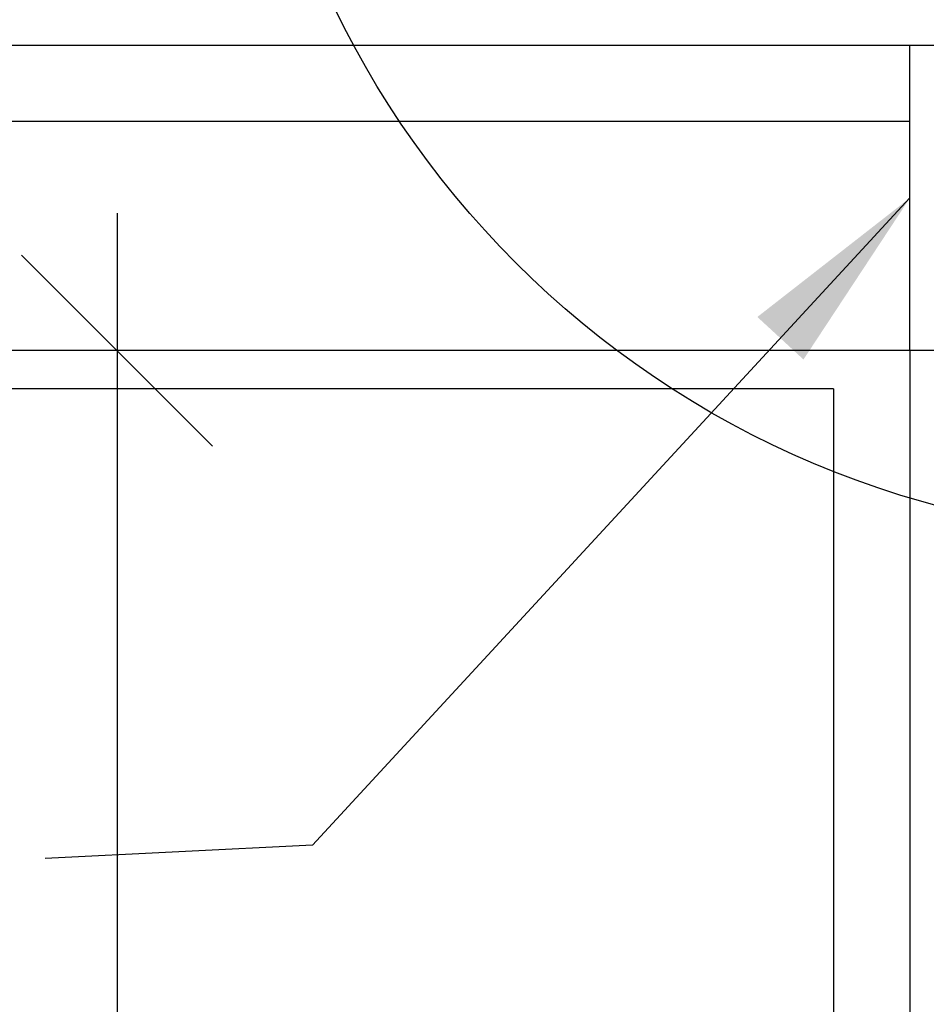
# Model space of a CAD drawing. Header units: millimetres. Extents: x -637441 to -130928, y -380379 to -53767.
# Tile 268 of 390: x -335259 to -334665, y -167401 to -166756. Entities that reach past the tile are written whole.
import ezdxf

# ---------------------------------------------------------------- set-up
doc = ezdxf.new("R2010")
doc.units = ezdxf.units.MM
doc.header["$LTSCALE"] = 10
doc.layers.add('CKTEXTY_MALE', color=7, linetype='Continuous', lineweight=25)
doc.layers.add('ZDIVO', color=6, linetype='Continuous')
doc.styles.get("Standard").update_dxf_attribs({"font": 'simplex.shx', "width": 0.8})
doc.dimstyles.new('normální', dxfattribs={"dimscale": 50, "dimtxt": 2.5, "dimasz": 2.5, "dimexe": 1.768, "dimexo": 5, "dimtad": 1, "dimrnd": 1, "dimtxsty": 'Standard', "dimblk1": 'OBLIQUE', "dimblk2": 'OBLIQUE', "dimsah": 1, "dimcen": 2.5, "dimdle": 1.8, "dimadec": 0, "dimazin": 0, "dimtfac": 1, "dimtix": 1, "dimtmove": 2, "dimatfit": 3, "dimfxl": 1, "dimarcsym": 0})

# ---------------------------------------------------------------- blocks, each defined once
blk = doc.blocks.new('_OBLIQUE')
at = {"color": 0, "linetype": 'ByBlock'}
blk.add_line((-0.5, -0.5), (0.5, 0.5), dxfattribs=at)
blk = doc.blocks.new('*D1259')
at = {"layer": 'CKTEXTY_MALE', "color": 0, "lineweight": -2}
for p, q in [((-335194.93, -166883.11), (-335194.93, -169913.11)), ((-334925.74, -166973.11), (-335283.33, -166973.11)), ((-334925.74, -169823.11), (-335283.33, -169823.11))]:
    blk.add_line(p, q, dxfattribs=at)
at = {"layer": 'DEFPOINTS', "color": 0}
for p in [(-334675.74, -166973.11), (-335194.93, -169823.11), (-334675.74, -169823.11)]:
    blk.add_point(p, dxfattribs=at)
at = {"layer": 'CKTEXTY_MALE', "color": 0, "lineweight": -2, "xscale": 125, "yscale": 125, "zscale": 125}
for p, rotation in [((-335194.93, -166973.11), 90), ((-335194.93, -169823.11), 270)]:
    blk.add_blockref('_OBLIQUE', p, dxfattribs=dict(at, rotation=rotation))
at = {"layer": 'CKTEXTY_MALE', "color": 0, "insert": (-335288.68, -168398.11), "char_height": 125, "attachment_point": 5, "rotation": 90}
blk.add_mtext('2850', dxfattribs=at)

msp = doc.modelspace()

# ---------------------------------------------------------------- linework, layer by layer
at = {"layer": 'CKTEXTY_MALE', "color": 7}
msp.add_circle((-334499.919, -166481.635), 613.638, dxfattribs=at)
at = {"layer": 'ZDIVO', "color": 6, "linetype": 'Continuous', "ltscale": 305}
msp.add_line((-345685.736, -166773.113), (-334535.736, -166773.113), dxfattribs=at)
at = {"layer": 'ZDIVO'}
msp.add_line((-334675.736, -166823.113), (-345685.736, -166823.113), dxfattribs=at)
at = {"layer": 'ZDIVO', "color": 7}
for p, q in [((-334675.736, -166973.113), (-345685.736, -166973.113)), ((-334675.736, -166973.113), (-334675.736, -169823.113)), ((-334725.736, -166998.113), (-335835.736, -166998.113)), ((-334725.736, -166998.113), (-334725.736, -169773.113))]:
    msp.add_line(p, q, dxfattribs=at)
at = {"layer": 'ZDIVO'}
msp.add_lwpolyline([(-334675.736, -166773.113), (-334535.736, -166773.113), (-334535.736, -166973.113), (-334675.736, -166973.113)], close=True, dxfattribs=at)
msp.add_lwpolyline([(-334675.736, -166773.113), (-334535.736, -166773.113), (-334535.736, -166973.113), (-334675.736, -166973.113)], close=True, dxfattribs=at)

# ---------------------------------------------------------------- dimensions: what is measured, and where the dimension line sits
at = {"layer": 'CKTEXTY_MALE'}
dim = msp.add_linear_dim(base=(-335194.927, -169823.113), p1=(-334675.736, -166973.113), p2=(-334675.736, -169823.113), angle=90, dimstyle='normální', dxfattribs=at)
dim.commit()
dim.dimension.update_dxf_attribs({"geometry": '*D1259', "text_midpoint": (-335288.677, -168398.113)})

# ---------------------------------------------------------------- leaders
msp.add_leader([(-334675.736, -166873.113), (-335066.944, -167297.065), (-335241.892, -167305.664)], dimstyle='normální', override={"dimgap": 0.625, "dimtad": 0}, dxfattribs=at)

doc.saveas('drawing.dxf')
